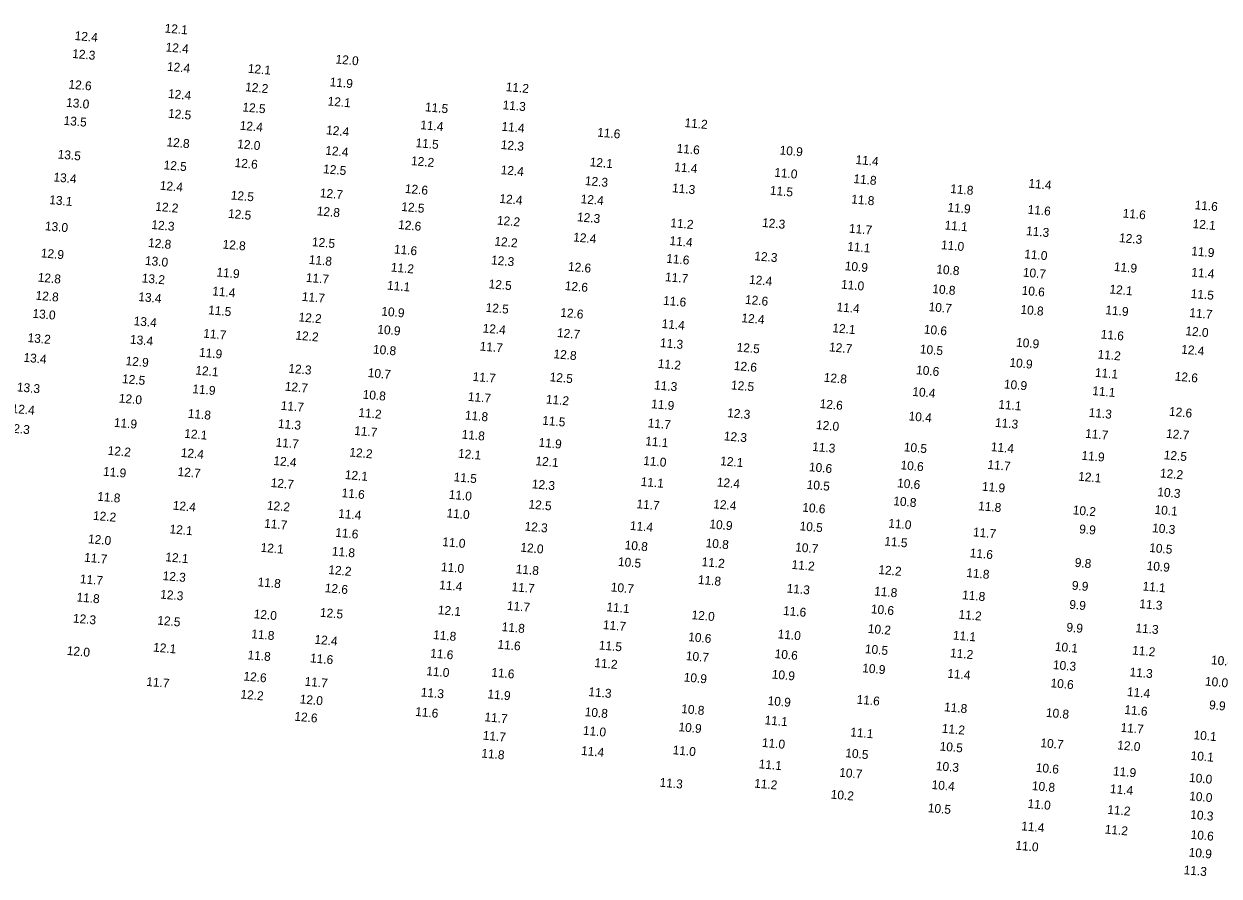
# Model space of a CAD drawing. Extents: x 988130 to 1132882, y 654656 to 841453.
# Drawn here: x 1059642 to 1060315, y 742332 to 742812 of the extents above; entities that cross this region are included whole.
import ezdxf

# ---------------------------------------------------------------- set-up
doc = ezdxf.new("R2010")
doc.units = 0
doc.layers.add('V-TOPO-SOUN', color=7, linetype='Continuous')

msp = doc.modelspace()

# ---------------------------------------------------------------- texts
at = {"layer": 'V-TOPO-SOUN'}
for s, p in [('12.1 ', (1059720.97, 742807.14)), ('12.4 ', (1059670.32, 742802.93)), ('12.3 ', (1059668.95, 742792.84)), ('12.4 ', (1059721.5, 742796.49)), ('12.4 ', (1059722.32, 742785.6)), ('12.1 ', (1059767.82, 742784.5)), ('12.0 ', (1059817.17, 742789.72)), ('11.9 ', (1059813.91, 742776.91)), ('12.6 ', (1059666.85, 742775.6)), ('12.4 ', (1059722.91, 742770.29)), ('12.2 ', (1059766.32, 742774.08)), ('11.2 ', (1059913.02, 742774.14)), ('13.0 ', (1059665.53, 742765.34)), ('12.1 ', (1059812.72, 742766.08)), ('11.3 ', (1059911.25, 742763.96)), ('12.5 ', (1059722.93, 742759.17)), ('12.5 ', (1059764.77, 742762.72)), ('11.5 ', (1059867.57, 742762.78)), ('13.5 ', (1059664.09, 742755.19)), ('12.4 ', (1059763.27, 742752.4)), ('11.4 ', (1059864.91, 742752.73)), ('11.4 ', (1059910.6, 742751.85)), ('11.2 ', (1060013.65, 742753.92)), ('12.4 ', (1059811.89, 742749.83)), ('11.6 ', (1059964.5, 742748.54)), ('12.8 ', (1059722.03, 742743.09)), ('12.0 ', (1059761.83, 742742.01)), ('12.4 ', (1059811.42, 742738.35)), ('11.5 ', (1059862.23, 742742.63)), ('12.3 ', (1059910.22, 742741.58)), ('11.6 ', (1060009.21, 742739.52)), ('10.9 ', (1060067.19, 742738.49)), ('13.5 ', (1059660.78, 742736.19)), ('12.5 ', (1059720.4, 742730.16)), ('12.6 ', (1059760.37, 742731.43)), ('12.2 ', (1059859.7, 742732.49)), ('12.1 ', (1059960.29, 742731.84)), ('11.4 ', (1060109.91, 742733.13)), ('13.4 ', (1059658.39, 742723.32)), ('12.5 ', (1059810.2, 742727.92)), ('12.4 ', (1059910.18, 742727.41)), ('11.4 ', (1060007.88, 742729.07)), ('11.0 ', (1060064.19, 742725.96)), ('12.4 ', (1059718.27, 742718.63)), ('12.6 ', (1059856.22, 742716.84)), ('12.3 ', (1059957.56, 742721.27)), ('11.3 ', (1060006.65, 742717.2)), ('11.8 ', (1060108.75, 742722.38)), ('11.8 ', (1060163.26, 742716.79)), ('11.4 ', (1060207.25, 742719.79)), ('13.1 ', (1059656.04, 742710.55)), ('12.5 ', (1059758.22, 742713.15)), ('12.7 ', (1059808.37, 742714.4)), ('12.4 ', (1059909.45, 742711.24)), ('12.4 ', (1059955.18, 742711.03)), ('11.5 ', (1060061.71, 742715.85)), ('11.8 ', (1060107.51, 742710.92)), ('12.2 ', (1059715.7, 742706.79)), ('12.8 ', (1059806.64, 742704.24)), ('12.5 ', (1059854.22, 742706.69)), ('11.9 ', (1060161.68, 742706.32)), ('11.6 ', (1060206.81, 742705.11)), ('11.6 ', (1060260.31, 742702.99)), ('11.6 ', (1060300.85, 742707.64)), ('12.3 ', (1059713.52, 742696.52)), ('12.5 ', (1059756.69, 742702.78)), ('12.6 ', (1059852.43, 742696.55)), ('12.2 ', (1059908.06, 742699.01)), ('12.3 ', (1059953.15, 742700.87)), ('11.2 ', (1060005.67, 742697.58)), ('12.3 ', (1060057.33, 742697.69)), ('11.1 ', (1060160.05, 742696.28)), ('12.1 ', (1060299.68, 742697.05)), ('13.0 ', (1059653.59, 742695.8)), ('12.4 ', (1059950.97, 742689.52)), ('11.7 ', (1060106.23, 742694.45)), ('11.3 ', (1060205.94, 742693.05)), ('12.8 ', (1059711.68, 742686.38)), ('12.8 ', (1059753.59, 742685.5)), ('12.5 ', (1059803.91, 742686.87)), ('11.6 ', (1059850.11, 742682.76)), ('12.2 ', (1059906.62, 742687.19)), ('11.4 ', (1060005.2, 742687.51)), ('11.1 ', (1060105.28, 742684.31)), ('11.0 ', (1060158.07, 742685.17)), ('12.3 ', (1060258.29, 742689.14)), ('12.9 ', (1059651.3, 742680.57)), ('13.0 ', (1059709.92, 742676.31)), ('11.8 ', (1059802.15, 742676.86)), ('12.3 ', (1059904.75, 742676.59)), ('11.6 ', (1060003.38, 742677.51)), ('12.3 ', (1060052.94, 742678.91)), ('11.0 ', (1060204.93, 742680.02)), ('11.9 ', (1060298.93, 742681.69)), ('11.9 ', (1059750.15, 742669.79)), ('11.2 ', (1059848.32, 742672.57)), ('12.6 ', (1059948.06, 742673)), ('10.9 ', (1060103.87, 742673.32)), ('10.8 ', (1060155.4, 742671.52)), ('10.7 ', (1060204.13, 742669.7)), ('11.9 ', (1060255.38, 742672.89)), ('11.4 ', (1060298.93, 742669.77)), ('12.8 ', (1059649.56, 742666.88)), ('13.2 ', (1059708.11, 742666.45)), ('11.7 ', (1059800.49, 742666.77)), ('12.5 ', (1059903.36, 742663.16)), ('11.7 ', (1060002.69, 742667.12)), ('12.4 ', (1060050.01, 742665.66)), ('11.0 ', (1060101.78, 742662.94)), ('12.8 ', (1059648.3, 742656.71)), ('13.4 ', (1059706.17, 742655.94)), ('11.4 ', (1059747.78, 742659.13)), ('11.7 ', (1059798.2, 742656.06)), ('11.1 ', (1059846.2, 742662.4)), ('12.6 ', (1059946.26, 742662.15)), ('10.8 ', (1060153.16, 742660.44)), ('10.6 ', (1060203.45, 742659.51)), ('12.1 ', (1060252.88, 742660.22)), ('11.5 ', (1060298.63, 742657.71)), ('12.5 ', (1059901.69, 742649.9)), ('11.6 ', (1060001.58, 742653.85)), ('12.6 ', (1060047.72, 742654.36)), ('11.4 ', (1060099.23, 742650.21)), ('10.7 ', (1060151.08, 742650.3)), ('13.0 ', (1059646.57, 742646.54)), ('11.5 ', (1059745.49, 742648.5)), ('12.2 ', (1059796.35, 742644.51)), ('10.9 ', (1059842.97, 742647.78)), ('12.6 ', (1059943.72, 742647.09)), ('12.4 ', (1060045.7, 742644.04)), ('10.8 ', (1060202.78, 742648.79)), ('11.9 ', (1060250.58, 742648.52)), ('11.7 ', (1060297.85, 742646.96)), ('13.4 ', (1059703.54, 742642.32)), ('10.9 ', (1059840.73, 742637.64)), ('12.4 ', (1059900.01, 742638.23)), ('12.7 ', (1059941.87, 742635.7)), ('11.4 ', (1060000.79, 742640.79)), ('12.1 ', (1060096.89, 742638.38)), ('10.6 ', (1060148.39, 742637.64)), ('12.0 ', (1060295.62, 742636.69)), ('13.2 ', (1059643.83, 742632.88)), ('13.4 ', (1059701.48, 742631.94)), ('11.7 ', (1059742.72, 742635.35)), ('12.2 ', (1059794.61, 742634.25)), ('11.3 ', (1059999.85, 742630.03)), ('10.9 ', (1060200.29, 742630.31)), ('11.6 ', (1060247.96, 742634.85)), ('11.9 ', (1059740.36, 742624.63)), ('10.8 ', (1059838.28, 742626.41)), ('11.7 ', (1059898.36, 742628.09)), ('12.8 ', (1059939.89, 742623.75)), ('12.5 ', (1060042.99, 742627.56)), ('12.7 ', (1060095.04, 742627.63)), ('10.5 ', (1060146.15, 742626.5)), ('11.2 ', (1060246.21, 742623.57)), ('12.4 ', (1060293.26, 742626.34)), ('13.4 ', (1059641.51, 742621.77)), ('12.9 ', (1059698.98, 742619.85)), ('12.3 ', (1059790.64, 742615.58)), ('11.2 ', (1059998.6, 742618.34)), ('12.6 ', (1060041.41, 742617.14)), ('10.9 ', (1060196.59, 742618.93)), ('12.5 ', (1059697.02, 742609.75)), ('12.1 ', (1059738.29, 742614.55)), ('10.7 ', (1059835.32, 742613.17)), ('11.7 ', (1059894.36, 742611.01)), ('12.5 ', (1059937.74, 742610.76)), ('12.8 ', (1060092.03, 742610.52)), ('10.6 ', (1060144.03, 742614.78)), ('11.1 ', (1060244.71, 742613.3)), ('12.6 ', (1060289.62, 742611.16)), ('13.3 ', (1059637.81, 742605.09)), ('11.9 ', (1059736.59, 742604.09)), ('12.7 ', (1059788.63, 742605.49)), ('11.3 ', (1059996.53, 742606.23)), ('12.5 ', (1060039.82, 742606.2)), ('10.4 ', (1060141.91, 742602.54)), ('10.9 ', (1060193.48, 742606.77)), ('11.1 ', (1060243.2, 742603.01)), ('12.0 ', (1059695.19, 742598.83)), ('10.8 ', (1059832.47, 742600.96)), ('11.7 ', (1059891.68, 742599.74)), ('11.2 ', (1059935.63, 742598.27)), ('11.9 ', (1059994.87, 742595.63)), ('12.6 ', (1060089.74, 742595.72)), ('11.1 ', (1060190.31, 742595.37)), ('12.4 ', (1059634.85, 742592.99)), ('11.8 ', (1059734.02, 742590.21)), ('11.7 ', (1059786.35, 742594.7)), ('11.2 ', (1059830.06, 742590.75)), ('11.8 ', (1059890.04, 742589.28)), ('12.3 ', (1060037.65, 742590.6)), ('10.4 ', (1060139.81, 742588.75)), ('11.3 ', (1060241.19, 742590.77)), ('12.6 ', (1060286.41, 742591.36)), ('12.3 ', (1059632.04, 742582.06)), ('11.9 ', (1059692.42, 742585.15)), ('11.3 ', (1059784.73, 742584.52)), ('11.5 ', (1059933.56, 742586.33)), ('11.7 ', (1059992.94, 742584.87)), ('12.0 ', (1060087.68, 742583.86)), ('11.3 ', (1060188.46, 742585.12)), ('12.1 ', (1059732.01, 742578.96)), ('11.7 ', (1059827.71, 742580.56)), ('11.8 ', (1059888.2, 742578.47)), ('12.3 ', (1060035.78, 742577.53)), ('11.7 ', (1060239.19, 742578.95)), ('12.7 ', (1060284.76, 742578.94)), ('12.2 ', (1059688.92, 742569.37)), ('11.7 ', (1059783.47, 742573.99)), ('12.2 ', (1059824.99, 742568.41)), ('11.9 ', (1059931.48, 742573.94)), ('11.1 ', (1059991.54, 742574.68)), ('11.3 ', (1060085.54, 742571.56)), ('10.5 ', (1060137.12, 742571.35)), ('11.4 ', (1060186.1, 742571.46)), ('12.4 ', (1059730.09, 742568.17)), ('12.4 ', (1059782.22, 742563.62)), ('12.1 ', (1059886.15, 742567.73)), ('12.1 ', (1059929.75, 742563.53)), ('11.0 ', (1059990.42, 742563.67)), ('12.1 ', (1060033.74, 742563.5)), ('11.9 ', (1060237.11, 742566.59)), ('12.5 ', (1060283.46, 742566.9)), ('11.9 ', (1059686.33, 742557.59)), ('12.7 ', (1059728.26, 742557.47)), ('12.1 ', (1059822.42, 742555.75)), ('10.6 ', (1060083.72, 742560.15)), ('10.6 ', (1060135.27, 742561.19)), ('11.7 ', (1060184.19, 742561.48)), ('12.2 ', (1060281.32, 742556.64)), ('12.7 ', (1059780.72, 742551.24)), ('11.5 ', (1059883.7, 742554.48)), ('12.3 ', (1059927.7, 742550.52)), ('11.1 ', (1059988.99, 742551.86)), ('12.4 ', (1060031.84, 742551.57)), ('10.5 ', (1060082.43, 742550.21)), ('10.6 ', (1060133.33, 742551.07)), ('11.9 ', (1060181.09, 742549.16)), ('12.1 ', (1060235.26, 742554.81)), ('11.8 ', (1059683.05, 742543.52)), ('11.6 ', (1059820.59, 742545.54)), ('11.0 ', (1059880.93, 742544.6)), ('10.3 ', (1060279.83, 742546.09)), ('12.4 ', (1059725.56, 742538.48)), ('12.2 ', (1059778.54, 742538.52)), ('12.5 ', (1059925.82, 742539.13)), ('11.7 ', (1059986.61, 742539.32)), ('12.4 ', (1060029.81, 742539.24)), ('10.6 ', (1060079.97, 742537.38)), ('10.8 ', (1060131.19, 742540.97)), ('11.8 ', (1060178.96, 742538.2)), ('10.2 ', (1060232.21, 742535.85)), ('10.1 ', (1060278.27, 742536.09)), ('12.2 ', (1059680.66, 742532.75)), ('11.7 ', (1059777.01, 742528.34)), ('11.4 ', (1059818.69, 742533.9)), ('11.0 ', (1059879.66, 742534.16)), ('10.9 ', (1060027.66, 742527.97)), ('11.0 ', (1060128.36, 742528.42)), ('12.1 ', (1059723.74, 742525.15)), ('11.6 ', (1059817.03, 742523.22)), ('12.3 ', (1059923.6, 742526.7)), ('11.4 ', (1059982.92, 742527.1)), ('10.5 ', (1060078.46, 742526.85)), ('11.7 ', (1060176.05, 742523.44)), ('9.9', (1060235.84, 742525.18)), ('10.3 ', (1060276.9, 742525.81)), ('12.0 ', (1059677.87, 742519.59)), ('12.1 ', (1059774.99, 742514.78)), ('11.0 ', (1059877.3, 742517.98)), ('12.0 ', (1059921.26, 742514.84)), ('10.8 ', (1059979.96, 742516.16)), ('10.8 ', (1060025.54, 742517.31)), ('10.7 ', (1060075.94, 742514.98)), ('11.5 ', (1060126.15, 742518.31)), ('10.5 ', (1060275.27, 742514.66)), ('11.7 ', (1059675.66, 742509.19)), ('12.1 ', (1059721.37, 742509.4)), ('11.8 ', (1059815.12, 742512.68)), ('11.6 ', (1060174.23, 742511.7)), ('12.2 ', (1059813.13, 742502.24)), ('11.0 ', (1059876.55, 742503.85)), ('11.8 ', (1059918.64, 742502.67)), ('10.5 ', (1059976.19, 742506.81)), ('11.2 ', (1060023.28, 742506.71)), ('11.2 ', (1060073.91, 742505.16)), ('12.2 ', (1060122.79, 742502.26)), ('9.8', (1060233.33, 742506.28)), ('10.9 ', (1060273.82, 742504.52)), ('11.7 ', (1059673.3, 742497.08)), ('12.3 ', (1059719.85, 742498.84)), ('11.8 ', (1059773.33, 742495.36)), ('11.8 ', (1060021.21, 742496.67)), ('11.8 ', (1060172.29, 742500.57)), ('12.3 ', (1059718.49, 742488.42)), ('12.6 ', (1059811.14, 742492.03)), ('11.4 ', (1059875.54, 742493.71)), ('11.7 ', (1059916.27, 742492.61)), ('10.7 ', (1059972.14, 742492.45)), ('11.3 ', (1060071.18, 742491.79)), ('11.8 ', (1060120.41, 742490.2)), ('11.8 ', (1060169.93, 742488.08)), ('9.9', (1060231.68, 742493.43)), ('11.1 ', (1060271.48, 742492.99)), ('11.8 ', (1059671.38, 742486.81)), ('11.7 ', (1059913.68, 742482.05)), ('11.1 ', (1059969.69, 742481.3)), ('9.9', (1060230.26, 742482.69)), ('11.3 ', (1060269.68, 742483.07)), ('12.3 ', (1059669.36, 742474.91)), ('12.0 ', (1059771.14, 742477.34)), ('12.5 ', (1059808.42, 742478.18)), ('12.1 ', (1059874.77, 742479.64)), ('12.0 ', (1060017.6, 742476.83)), ('11.6 ', (1060069.13, 742479.2)), ('10.6 ', (1060118.59, 742480.14)), ('11.2 ', (1060167.89, 742477.1)), ('12.5 ', (1059716.85, 742473.76)), ('11.8 ', (1059910.72, 742470.11)), ('11.7 ', (1059967.71, 742471.26)), ('10.2 ', (1060116.84, 742469.11)), ('9.9', (1060228.62, 742469.84)), ('11.3 ', (1060267.52, 742469.47)), ('11.8 ', (1059769.75, 742466.1)), ('12.4 ', (1059805.33, 742462.99)), ('11.8 ', (1059872.12, 742465.63)), ('10.6 ', (1060015.74, 742464.46)), ('11.0 ', (1060066.09, 742466.02)), ('11.1 ', (1060164.74, 742465.37)), ('12.0 ', (1059665.91, 742456.69)), ('12.1 ', (1059714.5, 742458.58)), ('11.8 ', (1059767.67, 742454.28)), ('11.6 ', (1059870.5, 742455.25)), ('11.6 ', (1059908.36, 742460.23)), ('11.5 ', (1059965.41, 742459.77)), ('10.6 ', (1060064.4, 742454.92)), ('10.5 ', (1060115.21, 742457.69)), ('11.2 ', (1060163.16, 742455.41)), ('10.1 ', (1060222.14, 742458.97)), ('11.2 ', (1060265.65, 742456.92)), ('11.6 ', (1059802.86, 742452.51)), ('11.2 ', (1059962.91, 742449.86)), ('10.7 ', (1060014.4, 742453.78)), ('10.3 ', (1060221.06, 742448.73)), ('10.4 ', (1060310.04, 742451.41)), ('12.6 ', (1059765.36, 742442.3)), ('11.0 ', (1059868.26, 742445.22)), ('11.6 ', (1059904.89, 742444.46)), ('10.9 ', (1060013.22, 742441.74)), ('10.9 ', (1060062.78, 742443.39)), ('10.9 ', (1060113.71, 742446.91)), ('11.4 ', (1060161.6, 742443.85)), ('11.3 ', (1060264.2, 742444.65)), ('11.7 ', (1059710.66, 742439.25)), ('11.7 ', (1059799.78, 742439.34)), ('10.6 ', (1060219.71, 742438.47)), ('10.0 ', (1060306.65, 742439.46)), ('12.2 ', (1059763.69, 742432.15)), ('12.0 ', (1059797.05, 742429.4)), ('11.3 ', (1059865.19, 742433.3)), ('11.9 ', (1059902.7, 742432.24)), ('11.3 ', (1059959.54, 742433.52)), ('10.9 ', (1060060.45, 742428.51)), ('11.6 ', (1060110.55, 742429.21)), ('11.4 ', (1060262.75, 742433.52)), ('11.6 ', (1059862.03, 742422.35)), ('10.8 ', (1059957.47, 742422.23)), ('10.8 ', (1060011.81, 742423.94)), ('11.8 ', (1060159.78, 742424.96)), ('10.8 ', (1060217.1, 742421.8)), ('11.6 ', (1060261.28, 742423.45)), ('9.9', (1060308.94, 742426.13)), ('12.6 ', (1059794.02, 742419.65)), ('11.7 ', (1059901.03, 742419.32)), ('10.9 ', (1060010.26, 742413.76)), ('11.1 ', (1060058.74, 742417.61)), ('11.7 ', (1059900.07, 742408.97)), ('11.0 ', (1059956.45, 742411.74)), ('11.1 ', (1060106.96, 742410.82)), ('11.2 ', (1060158.49, 742412.88)), ('11.7 ', (1060259.12, 742413.42)), ('10.1 ', (1060300.21, 742409.22)), ('11.4 ', (1059955.42, 742400.38)), ('11.0 ', (1060006.98, 742400.75)), ('11.0 ', (1060057.24, 742404.9)), ('10.5 ', (1060157.29, 742402.83)), ('10.7 ', (1060214, 742404.77)), ('12.0 ', (1060257.26, 742403.51)), ('11.8 ', (1059899.28, 742398.9)), ('10.5 ', (1060104.18, 742399.07)), ('10.1 ', (1060298.58, 742397.6)), ('11.1 ', (1060055.42, 742392.86)), ('10.7 ', (1060100.76, 742388.11)), ('10.3 ', (1060155.14, 742391.81)), ('10.6 ', (1060211.39, 742390.87)), ('11.9 ', (1060254.87, 742388.85)), ('11.3 ', (1059999.63, 742382.48)), ('11.2 ', (1060052.88, 742381.97)), ('10.4 ', (1060152.76, 742381.21)), ('10.8 ', (1060209.21, 742380.59)), ('10.0 ', (1060297.69, 742385.18)), ('10.2 ', (1060095.95, 742375.78)), ('11.4 ', (1060253.16, 742378.9)), ('10.0 ', (1060297.79, 742374.83)), ('10.5 ', (1060150.62, 742368.17)), ('11.0 ', (1060206.77, 742370.54)), ('11.2 ', (1060251.69, 742367.23)), ('10.3 ', (1060298.39, 742364.43)), ('11.4 ', (1060203.21, 742357.92)), ('11.2 ', (1060250.23, 742356.12)), ('10.6 ', (1060298.57, 742353.13)), ('11.0 ', (1060199.93, 742347.01)), ('10.9 ', (1060297.48, 742343.13)), ('11.3 ', (1060294.66, 742333.22))]:
    msp.add_text(s, height=5, rotation=355, dxfattribs=at).set_placement(p)

doc.saveas('drawing.dxf')
